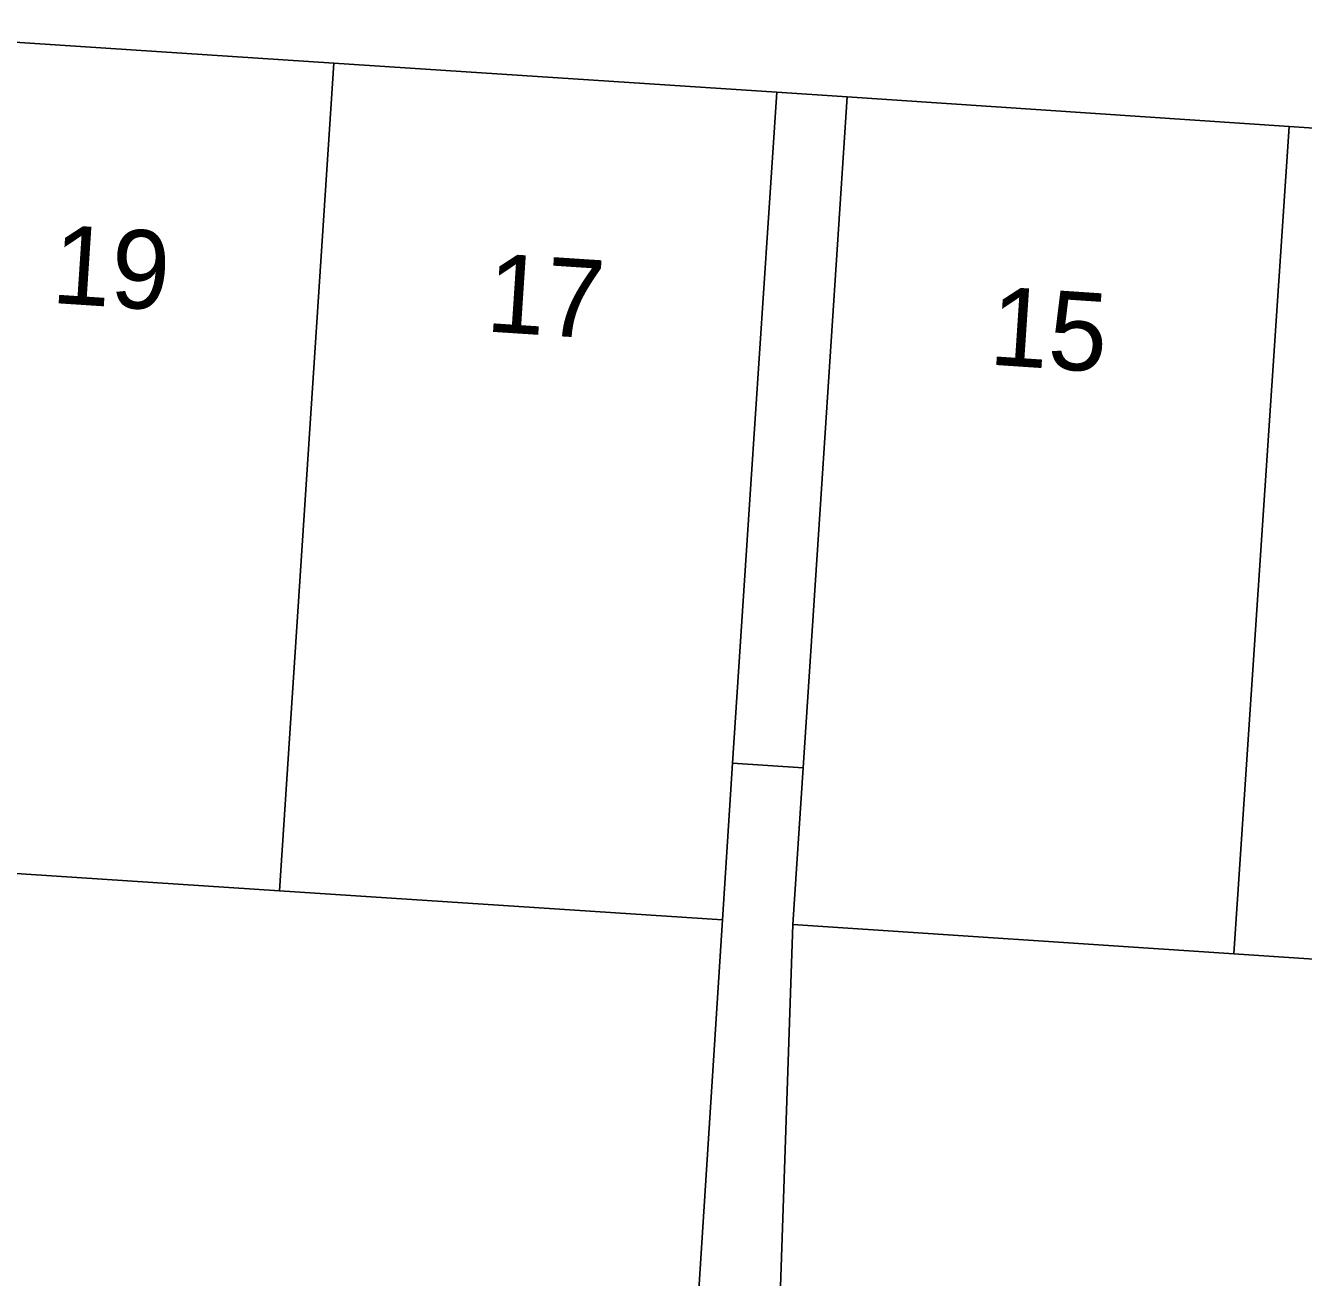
# Model space of a CAD drawing. Extents: x 159960 to 160866, y 382700 to 383354.
# Drawn here: x 160679.86 to 160696.13, y 382866.16 to 382882.1 of the extents above; entities that cross this region are included whole.
import ezdxf

# ---------------------------------------------------------------- set-up
doc = ezdxf.new("R2010")
doc.units = 0
for name, color, linetype in [('IMGEO_Erf', 7, 'Continuous'), ('IMGEO_Pand', 7, 'Continuous'), ('IMGEO_Pand_nummerreeks', 7, 'Continuous'), ('IMGEO_Pand_overbouw', 7, 'Continuous'), ('IMGEO_Voetpad_open', 7, 'Continuous')]:
    doc.layers.add(name, color=color, linetype=linetype)

msp = doc.modelspace()

# ---------------------------------------------------------------- linework, layer by layer
at = {"layer": 'IMGEO_Erf'}
for points in [[(160688.231, 382862.889), (160688.73, 382870.716), (160683.091, 382871.086), (160677.602, 382871.446), (160677.408, 382868.499), (160671.903, 382868.86), (160666.431, 382869.219), (160660.946, 382869.579), (160655.464, 382869.938), (160649.881, 382870.278), (160649.387, 382862.149)], [(160727.919, 382864.809), (160728.103, 382868.092), (160722.617, 382868.458), (160717.143, 382868.823), (160711.667, 382869.188), (160706.193, 382869.553), (160700.717, 382869.918), (160695.243, 382870.283), (160689.627, 382870.657), (160689.38, 382863.428)]]:
    msp.add_lwpolyline(points, dxfattribs=at)
at = {"layer": 'IMGEO_Pand'}
for points in [[(160683.783, 382881.623), (160678.294, 382881.983), (160677.602, 382871.446), (160683.091, 382871.086)], [(160683.783, 382881.623), (160683.091, 382871.086), (160688.73, 382870.716), (160688.86, 382872.711), (160689.094, 382876.264), (160689.421, 382881.253)], [(160695.243, 382870.283), (160695.945, 382880.819), (160690.319, 382881.194), (160689.991, 382876.205), (160689.758, 382872.652), (160689.627, 382870.657)], [(160695.243, 382870.283), (160700.717, 382869.918), (160701.42, 382880.454), (160695.945, 382880.819)]]:
    msp.add_lwpolyline(points, close=True, dxfattribs=at)
at = {"layer": 'IMGEO_Pand_overbouw'}
msp.add_lwpolyline([(160689.758, 382872.652), (160689.991, 382876.205), (160690.319, 382881.194), (160689.421, 382881.253), (160689.094, 382876.264), (160688.86, 382872.711)], close=True, dxfattribs=at)
at = {"layer": 'IMGEO_Voetpad_open'}
for points in [[(160661.83, 382883.064), (160667.318, 382882.704), (160672.806, 382882.343), (160678.294, 382881.983), (160683.783, 382881.623), (160689.421, 382881.253), (160690.319, 382881.194), (160695.945, 382880.819), (160701.42, 382880.454), (160706.895, 382880.089), (160712.37, 382879.724), (160717.845, 382879.359), (160723.32, 382878.994)], [(160689.38, 382863.428), (160689.627, 382870.657), (160689.758, 382872.652), (160689.991, 382876.205), (160690.319, 382881.194), (160689.421, 382881.253), (160689.094, 382876.264), (160688.86, 382872.711), (160688.73, 382870.716), (160688.231, 382862.889)]]:
    msp.add_lwpolyline(points, dxfattribs=at)

# ---------------------------------------------------------------- texts
at = {"layer": 'IMGEO_Pand_nummerreeks'}
for s, rotation, p in [('19', 356.2451, (160680.177, 382878.572)), ('17', 356.2451, (160685.708, 382878.209)), ('15', 356.186, (160692.115, 382877.787))]:
    msp.add_text(s, height=1, rotation=rotation, dxfattribs=at).set_placement(p)

doc.saveas('drawing.dxf')
